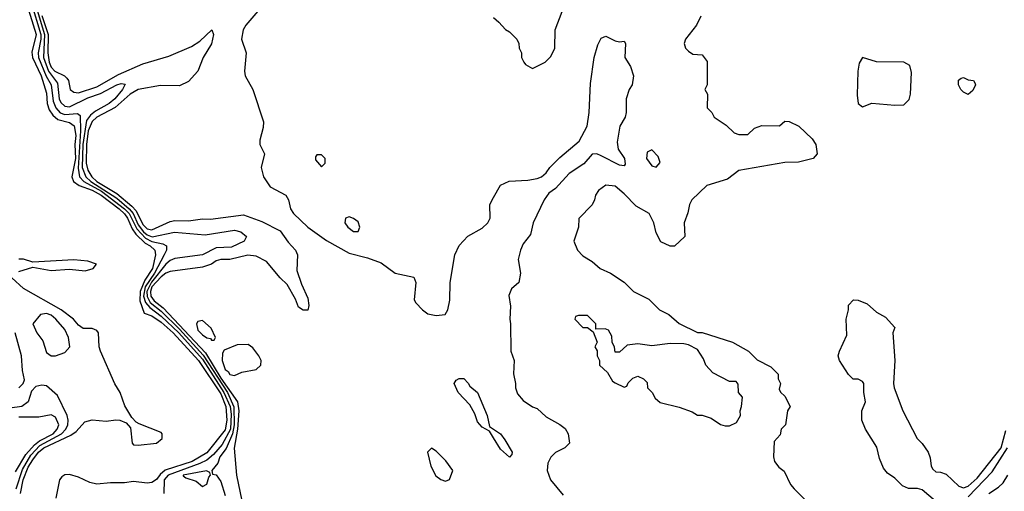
# Model space of a CAD drawing. Header units: inches. Extents: x 2380249 to 2585472, y 382747 to 546448.
# Tile 464 of 626: x 2517933 to 2522228, y 474780 to 476834. Entities that reach past the tile are written whole.
import ezdxf

# ---------------------------------------------------------------- set-up
doc = ezdxf.new("R2010")
doc.units = ezdxf.units.IN
doc.header["$MEASUREMENT"] = 0
doc.layers.add('C5417', color=7, linetype='Continuous')
doc.layers.add('C5427', color=7, linetype='Continuous')

msp = doc.modelspace()

# ---------------------------------------------------------------- linework, layer by layer
at = {"layer": 'C5417', "color": 4}
for points, elevation in [([(2517959.3, 476919.3), (2518005.2, 476770), (2517986.8, 476693.2), (2517989.2, 476670), (2518027.1, 476590), (2518050, 476514.8), (2518052.5, 476470), (2518061.6, 476441.6), (2518078.1, 476418.1), (2518100.1, 476400.1), (2518150, 476387.2), (2518171.4, 476371.4), (2518177.5, 476330), (2518174.1, 476290), (2518177, 476230), (2518161.2, 476150), (2518167.9, 476130), (2518192.3, 476112.3), (2518250, 476091.9), (2518288.3, 476070), (2518367.6, 476010), (2518390, 475989.3), (2518402.9, 475970), (2518423.7, 475923.7), (2518440.4, 475900.4), (2518481.1, 475861.1), (2518502, 475850), (2518522.8, 475830), (2518526.2, 475810), (2518513.1, 475750), (2518479.7, 475700.3), (2518458.1, 475650), (2518457.5, 475610), (2518475.8, 475555.8), (2518510, 475544), (2518550, 475517.1), (2518602.5, 475470), (2518713.4, 475350), (2518810, 475204.4), (2518832, 475150), (2518837.3, 475090), (2518830, 475047.1), (2518750, 474948.1), (2518686, 474910), (2518568.5, 474871.5), (2518546.4, 474853.6), (2518530, 474831.1), (2518510, 474817.6), (2518490, 474815.8), (2518430, 474822.6), (2518390, 474816.5), (2518330, 474817.2), (2518270, 474810.9), (2518238.5, 474818.5), (2518190, 474841.4), (2518150, 474853.1), (2518130, 474852), (2518116.8, 474843.2), (2518106.2, 474830), (2518091.3, 474750)], 4), ([(2517983.4, 476910), (2518025.2, 476770), (2518025.3, 476750), (2518013.3, 476690), (2518015.5, 476670), (2518048.9, 476588.9), (2518070.9, 476550), (2518079.4, 476479.4), (2518090.2, 476450), (2518109.2, 476429.2), (2518130, 476421.2), (2518185.3, 476425.3), (2518197.4, 476417.4), (2518199.2, 476350), (2518188.1, 476188.1), (2518194.6, 476150), (2518212.8, 476130), (2518290, 476087), (2518391.1, 476010), (2518410.5, 475990), (2518443.6, 475923.6), (2518482.6, 475882.6), (2518510, 475868.4), (2518558, 475858), (2518573.4, 475850), (2518574, 475830), (2518563.9, 475810), (2518521.4, 475730), (2518481, 475670), (2518473.7, 475630), (2518481.8, 475601.8), (2518500.3, 475580.3), (2518550, 475543.3), (2518626.8, 475470), (2518730, 475355.7), (2518824.4, 475210), (2518850.9, 475150), (2518855.3, 475115.3), (2518853, 475050), (2518816, 474984), (2518779.2, 474940.8), (2518750, 474915.8), (2518719.6, 474900.4), (2518580.2, 474850), (2518564.1, 474830), (2518561.6, 474770)], 8), ([(2518005.3, 476890), (2518041, 476770), (2518036.6, 476670), (2518058.6, 476610), (2518098, 476558), (2518105.4, 476490), (2518113, 476473), (2518130, 476457.4), (2518150, 476454.3), (2518230, 476494.5), (2518286.3, 476513.6), (2518357.2, 476550), (2518375.8, 476555.8), (2518393.2, 476553.2), (2518381.3, 476530), (2518348.5, 476490), (2518323.7, 476470), (2518264.4, 476435.6), (2518242.2, 476417.8), (2518225.2, 476394.8), (2518208.2, 476290), (2518205.7, 476190), (2518222, 476150), (2518243.5, 476130), (2518357.3, 476057.3), (2518410.9, 476010.9), (2518427.9, 475990), (2518450, 475940.1), (2518473.5, 475910), (2518490, 475896.9), (2518511.5, 475888.5), (2518608.9, 475908.9), (2518742.7, 475897.3), (2518870, 475918), (2518898, 475910), (2518922, 475890), (2518912, 475870), (2518856.7, 475843.3), (2518790, 475840.5), (2518730, 475809.6), (2518610, 475793.7), (2518590, 475785.3), (2518570, 475769.8), (2518508.3, 475691.7), (2518488, 475650), (2518488.6, 475628.6), (2518502.7, 475602.7), (2518550, 475564.8), (2518630, 475486.3), (2518733.4, 475373.4), (2518839.9, 475210), (2518867.9, 475147.9), (2518869.1, 475070), (2518861.9, 475030), (2518833.5, 474966.5), (2518806.4, 474930), (2518796.9, 474903.1), (2518772, 474870), (2518774, 474854), (2518790, 474852), (2518810, 474822), (2518830, 474762)], 12), ([(2518990, 476892), (2518919.1, 476810), (2518908.2, 476790), (2518900.5, 476750), (2518920.7, 476690), (2518913.4, 476610), (2518917.3, 476590), (2518950.7, 476530), (2518996, 476390), (2518995.3, 476364.7), (2518981, 476310), (2518981, 476290), (2519001, 476250), (2518986.8, 476190), (2518997.3, 476150), (2519026.1, 476106.1), (2519094, 476070), (2519105.5, 476050), (2519114.9, 476010), (2519128.2, 475990), (2519190, 475930.7), (2519272, 475872), (2519370, 475818), (2519450, 475797.3), (2519510, 475774.8), (2519570.4, 475730.4), (2519652.4, 475712.4), (2519660.5, 475690), (2519653.7, 475613.7), (2519661.6, 475601.6), (2519690.7, 475570), (2519713.7, 475553.7), (2519750, 475545.3), (2519788.7, 475550), (2519800.5, 475570), (2519810, 475612), (2519811.3, 475690), (2519831.6, 475810), (2519849.7, 475850.3), (2519888.1, 475891.9), (2519950, 475926), (2519974.5, 475950), (2519985.1, 475970), (2519983.7, 476030), (2520000, 476059.6)], 24), ([(2518030, 476853), (2518058.1, 476770), (2518055.5, 476690), (2518062, 476650), (2518070, 476627.2), (2518086.4, 476610), (2518128.2, 476590), (2518139.1, 476579.1), (2518145.7, 476570), (2518153.4, 476530), (2518170, 476518.4), (2518190, 476516.5), (2518270, 476541.8), (2518364.7, 476595.3), (2518470, 476642.3), (2518584.5, 476675.5), (2518682.6, 476717.4), (2518718.8, 476741.2), (2518772, 476790), (2518778.8, 476770), (2518770.3, 476729.8), (2518734, 476670), (2518710.7, 476610), (2518670, 476565.2), (2518630, 476546.6), (2518547.5, 476547.5), (2518450, 476529.8), (2518414.6, 476510), (2518350, 476451.6), (2518270, 476410.5), (2518248.9, 476391.1), (2518232.3, 476350), (2518224.1, 476290), (2518223.3, 476210), (2518230, 476179.6), (2518247.5, 476150), (2518270, 476130.1), (2518356.6, 476076.6), (2518422.4, 476022.4), (2518441.2, 476001.2), (2518470, 475942), (2518490, 475923.2), (2518510, 475918.5), (2518590, 475955.3), (2518610, 475960.3), (2518670, 475958.4), (2518730, 475967.3), (2518766, 475966), (2518910, 475984.2), (2518990, 475956), (2519070, 475915.3), (2519105, 475864.9), (2519136.4, 475830), (2519144.4, 475810), (2519141.7, 475741.7), (2519162, 475682), (2519190, 475622), (2519194, 475590), (2519190, 475568.7), (2519170, 475568.7), (2519150, 475582), (2519136.6, 475616.6), (2519100.5, 475680.5), (2519069.5, 475710), (2519010, 475780.9), (2518964.7, 475804.7), (2518928, 475808), (2518850, 475789.8), (2518810, 475789.7), (2518790, 475784), (2518770, 475769.8), (2518730, 475756.8), (2518590, 475737.7), (2518570, 475730.8), (2518550, 475713.8), (2518510.1, 475670), (2518503.2, 475650), (2518505.3, 475630), (2518519.8, 475610), (2518559.2, 475579.2), (2518743.1, 475383.1), (2518810, 475273.3), (2518883.2, 475170), (2518888.7, 475130), (2518883, 475050), (2518868.3, 474968.3), (2518878.3, 474850), (2518925.9, 474625.9)], 16), ([(2517930, 475737.1), (2517990, 475756.3), (2518070, 475742.3), (2518150, 475747.4), (2518219.5, 475740.5), (2518254, 475750), (2518269, 475770), (2518230, 475783), (2518170, 475787.8), (2517990, 475778.7), (2517950, 475790.9), (2517930, 475790.9)], 4), ([(2517937.1, 474770), (2517948.4, 474830), (2517970, 474884.7), (2517990, 474917.7), (2518015.8, 474950), (2518038.4, 474970), (2518156.1, 475023.9), (2518178.9, 475041.1), (2518217.6, 475082.4), (2518249.2, 475090.8), (2518310, 475085.8), (2518351.9, 475091.9), (2518370.3, 475090.3), (2518398.3, 475078.3), (2518416.4, 475056.4), (2518424, 474990), (2518430, 474982.8), (2518450, 474980.3), (2518530, 474990.3), (2518555.3, 475010), (2518554.7, 475030), (2518550, 475035.8), (2518454.3, 475074.3), (2518441.1, 475081.1), (2518421.7, 475101.7), (2518392.3, 475152.3), (2518370.9, 475210), (2518347.6, 475247.6), (2518285.1, 475390), (2518279.6, 475410), (2518276.9, 475470), (2518270, 475480.9), (2518250, 475489.4), (2518210, 475489.3), (2518190, 475503.7), (2518167.3, 475530), (2518113.6, 475570), (2517950, 475664), (2517899, 475710)], 4), ([(2517930, 475231.3), (2517948.7, 475250), (2517954, 475266), (2517945.8, 475305.8), (2517941.2, 475370), (2517914, 475470)], 8), ([(2520000, 475012.8), (2519982, 475042), (2519950, 475059), (2519930, 475082), (2519918, 475118), (2519897, 475157), (2519845.2, 475210), (2519828.7, 475250), (2519836.4, 475263.6), (2519850, 475272), (2519870, 475271.3), (2519890, 475251.3), (2519897.3, 475237.3), (2519930.6, 475210), (2519973, 475110), (2519982, 475062), (2520000, 475050.3)], 16), ([(2517918.4, 474790), (2517944.9, 474875.1), (2517982.4, 474937.6), (2518021.2, 474978.9), (2518116.2, 475030), (2518134.4, 475050), (2518143.5, 475070), (2518144.8, 475090), (2518140.3, 475110), (2518097.8, 475197.8), (2518050, 475239.5), (2518030, 475242.9), (2518003, 475237), (2517984.5, 475215.5), (2517970, 475169.4), (2517942.8, 475150), (2517890, 475142)], 8), ([(2517915.6, 474864.4), (2517959.6, 474940.4), (2517997.3, 474982.7), (2518020, 475000), (2518079.3, 475030), (2518097.2, 475050), (2518104, 475070), (2518090, 475102.7), (2518070, 475112.7), (2518016.7, 475103.3), (2517930, 475102.4)], 12)]:
    msp.add_lwpolyline(points, dxfattribs=dict(at, elevation=elevation))
for points, elevation in [([(2519250, 476246), (2519230, 476246), (2519223.6, 476236.4), (2519223.6, 476223.6), (2519250, 476194), (2519266, 476210), (2519266, 476230)], 28), ([(2519370, 475975.3), (2519354, 475970), (2519352, 475950), (2519364.7, 475930), (2519390, 475911.3), (2519410, 475912), (2519417.2, 475930), (2519410, 475954), (2519390, 475968.7)], 28), ([(2518050, 475555.1), (2518024.7, 475550), (2517990.8, 475510), (2518008, 475470), (2518034.9, 475434.9), (2518050, 475384), (2518070, 475370.5), (2518090, 475370.5), (2518130, 475384.9), (2518152, 475410), (2518146.3, 475450), (2518130, 475484.5), (2518091.5, 475530), (2518070, 475547.3)], 8), ([(2518730, 475524), (2518710, 475519), (2518704.9, 475510), (2518710, 475482), (2518730, 475461.6), (2518750, 475448.2), (2518764.9, 475444.9), (2518770, 475438), (2518782, 475438), (2518788, 475450), (2518768.7, 475490)], 24), ([(2518930, 475419.5), (2518881.6, 475418.4), (2518825.4, 475394.6), (2518818, 475382), (2518816.3, 475350), (2518830, 475310.8), (2518842.3, 475302.3), (2518850, 475288.7), (2518870, 475284.9), (2518901.5, 475298.5), (2518964, 475310), (2518984.5, 475330), (2518986.6, 475350), (2518977, 475370), (2518950, 475405.2)], 24), ([(2519730, 474968), (2519712, 474950), (2519726, 474890), (2519747.9, 474847.9), (2519770, 474831.3), (2519790, 474824.7), (2519808.4, 474831.6), (2519822, 474870), (2519792.1, 474912.1), (2519750, 474955.3)], 24), ([(2518748.4, 474868.4), (2518646.4, 474850), (2518646.6, 474846.6), (2518658, 474838), (2518703.4, 474823.4), (2518730, 474801), (2518748.9, 474811.1), (2518758, 474842), (2518766, 474850), (2518762, 474862)], 12)]:
    msp.add_lwpolyline(points, close=True, dxfattribs=dict(at, elevation=elevation))
at = {"layer": 'C5427', "color": 4}
for points, elevation in [([(2520000, 476843.3), (2520023.6, 476823.6), (2520051.6, 476791.6), (2520070, 476782), (2520102, 476750), (2520111.1, 476731.1), (2520112, 476710), (2520122, 476690), (2520122, 476670), (2520132, 476650), (2520139.6, 476639.6), (2520170, 476622), (2520226, 476650), (2520250, 476674), (2520268, 476710), (2520268.7, 476790), (2520299, 476870)], 28), ([(2520904.7, 476850), (2520884.7, 476810), (2520838, 476750), (2520831.3, 476730), (2520838, 476710), (2520850, 476698), (2520870, 476684.7), (2520910, 476682), (2520931.6, 476651.6), (2520932, 476550), (2520922, 476530), (2520934, 476510), (2520932, 476450), (2520952, 476430), (2520962, 476410), (2521015.3, 476375.3), (2521050, 476342), (2521070, 476334), (2521110, 476334), (2521138, 476362), (2521170, 476374), (2521247.3, 476372.7), (2521270, 476392), (2521290, 476391.3), (2521332, 476370), (2521390, 476314.8), (2521406, 476290), (2521412, 476250), (2521394, 476230), (2521330, 476213.2), (2521270, 476212), (2521070, 476177), (2521020.5, 476139.5), (2520930, 476112), (2520864.9, 476050), (2520854.8, 476030), (2520847.5, 475992.5), (2520831.3, 475950), (2520834, 475890), (2520790, 475848), (2520770, 475848), (2520730, 475866), (2520710, 475906), (2520699, 475950), (2520679, 475990), (2520622.3, 476022.3), (2520570, 476076), (2520530, 476109.2), (2520490, 476114), (2520458, 476090), (2520444.7, 476070), (2520441, 476050), (2520430, 476028), (2520372, 475968), (2520371, 475930), (2520351, 475870), (2520366, 475830), (2520390, 475806), (2520430, 475781), (2520464.7, 475750), (2520510.5, 475730.5), (2520570, 475691), (2520610, 475651), (2520676.8, 475616.8), (2520724.7, 475570), (2520764.7, 475550), (2520810, 475511), (2520890, 475472), (2520910, 475471.3), (2521042, 475430), (2521112, 475390), (2521150, 475352), (2521210, 475322), (2521242, 475290), (2521242, 475270), (2521251.3, 475250), (2521245.4, 475225.4), (2521251.6, 475211.6), (2521270, 475194), (2521294, 475150), (2521282, 475130), (2521274, 475070), (2521254, 475050), (2521250, 475026), (2521223.6, 474996.4), (2521221, 474930), (2521226, 474910), (2521245.2, 474885.2), (2521267.1, 474867.1), (2521296, 474810), (2521311, 474790), (2521370.7, 474730.7)], 28), ([(2520000, 476059.6), (2520030, 476114), (2520069, 476131), (2520150, 476134.9), (2520190, 476142), (2520209.6, 476150.4), (2520230, 476166.8), (2520245.1, 476190), (2520290, 476234), (2520374.2, 476305.8), (2520409.2, 476370), (2520417.2, 476430), (2520423.2, 476556.8), (2520439, 476670), (2520454.6, 476725.4), (2520470, 476754), (2520490, 476762), (2520530, 476742), (2520550, 476738), (2520570, 476741), (2520576.3, 476730), (2520573.4, 476670), (2520598, 476630), (2520611.3, 476590), (2520604.7, 476550), (2520591.3, 476530), (2520578, 476490), (2520578.8, 476430), (2520574.8, 476410), (2520551.3, 476370), (2520539.8, 476300.2), (2520544, 476270), (2520570.7, 476230), (2520574.4, 476205.6), (2520570, 476198), (2520550, 476201.2), (2520470, 476242), (2520450, 476249.4), (2520430, 476249.2), (2520394, 476206), (2520330, 476164.5), (2520270, 476099.5), (2520241.2, 476078.8), (2520220.4, 476050), (2520172.7, 475950), (2520160.7, 475899.3), (2520130, 475858), (2520117.3, 475830), (2520108.2, 475790), (2520117.3, 475730), (2520110.7, 475690), (2520078, 475662), (2520067.5, 475632.5), (2520073.7, 475586.3), (2520071, 475530), (2520074.8, 475510), (2520076, 475390), (2520090.8, 475350), (2520087.9, 475292.1), (2520096.3, 475250), (2520095.5, 475230), (2520104.8, 475204.8), (2520130, 475175.5), (2520170, 475147.3), (2520190, 475141), (2520230, 475104.7), (2520290, 475071), (2520313.2, 475053.2), (2520326, 475030), (2520331, 474989), (2520310.9, 474969.1), (2520270, 474949), (2520250, 474929), (2520237.6, 474902.4), (2520234, 474870), (2520248.8, 474830), (2520303.1, 474763.1)], 24), ([(2521975.6, 474695.6), (2521870, 474785.6), (2521850, 474792.4), (2521810, 474792), (2521783.6, 474803.6), (2521750, 474837.2), (2521718.6, 474858.6), (2521700.9, 474880.9), (2521683.2, 474923.2), (2521671.7, 474971.7), (2521622, 475050), (2521606, 475090), (2521606, 475130), (2521622, 475170), (2521615.3, 475210), (2521615.3, 475250), (2521610, 475258), (2521590, 475268), (2521568.9, 475268.9), (2521549.1, 475289.1), (2521508.7, 475350), (2521504, 475370), (2521508.7, 475390), (2521540.4, 475459.6), (2521538, 475530), (2521548.7, 475570), (2521548.9, 475591.1), (2521570, 475614), (2521590, 475612), (2521630, 475596), (2521670, 475561), (2521710, 475538), (2521750, 475494), (2521742, 475470), (2521750.7, 475350), (2521744.9, 475250), (2521748, 475230), (2521785.3, 475130), (2521848.5, 475010), (2521870, 474987.7), (2521895.5, 474950), (2521905.1, 474925.1), (2521908.7, 474890), (2521916.5, 474876.5), (2521930, 474865.3), (2521950, 474863.7), (2521974, 474854), (2522030, 474803), (2522050, 474794.9), (2522070, 474802), (2522110, 474837), (2522214.6, 474970), (2522235.3, 475044.7)], 28), ([(2520000, 475050.3), (2520030, 475030.8), (2520050, 475004.7), (2520081, 474950), (2520079.8, 474940.2), (2520070, 474929), (2520030, 474964), (2520000, 475012.8)], 16), ([(2522070, 474755.2), (2522174.7, 474865.3), (2522241.6, 474970)], 24), ([(2522160.7, 474770), (2522202.7, 474797.3), (2522223.5, 474816.5), (2522244, 474850)], 16)]:
    msp.add_lwpolyline(points, dxfattribs=dict(at, elevation=elevation))
for points, elevation in [([(2521610, 476669.2), (2521595.6, 476644.4), (2521589.2, 476610.8), (2521586, 476506), (2521590.7, 476470), (2521610, 476455.5), (2521650, 476470.4), (2521750, 476461.7), (2521790, 476464.2), (2521812.9, 476487.1), (2521818.3, 476510), (2521823.8, 476603.8), (2521815.2, 476635.2), (2521790, 476649.7), (2521671.2, 476651.2)], 32), ([(2522070, 476508), (2522050, 476518), (2522038, 476530), (2522028, 476550), (2522028.4, 476571.6), (2522040.4, 476579.6), (2522050, 476582), (2522070, 476572), (2522094, 476570), (2522099.6, 476559.6), (2522102, 476550), (2522090, 476526)], 28), ([(2520690, 476268), (2520670, 476258), (2520667.3, 476230), (2520690, 476198), (2520710, 476192), (2520727.3, 476212.7), (2520718, 476238)], 28), ([(2520410, 475546), (2520370, 475546), (2520358, 475542), (2520354, 475530), (2520390, 475494), (2520410, 475494), (2520434, 475474), (2520452, 475430), (2520442, 475410), (2520451.6, 475391.6), (2520452, 475370), (2520462, 475350), (2520462, 475330), (2520496.9, 475296.9), (2520519.6, 475259.6), (2520530, 475252), (2520570, 475234), (2520582, 475238), (2520587.3, 475252.7), (2520607.3, 475272.7), (2520630, 475282), (2520654, 475270), (2520670, 475254), (2520672, 475230), (2520692, 475210), (2520705.4, 475185.4), (2520726.4, 475166.4), (2520810, 475146), (2520866, 475126), (2520890, 475112), (2520910, 475112), (2520950, 475098), (2520990, 475071.3), (2521010, 475064.7), (2521030, 475064.7), (2521060.4, 475079.6), (2521078, 475110), (2521075.3, 475130), (2521082, 475150), (2521086, 475190), (2521068, 475210), (2521067.3, 475247.3), (2521058, 475258), (2521030, 475258), (2520956.4, 475296.4), (2520926, 475330), (2520916.4, 475356.4), (2520890, 475398), (2520850, 475418), (2520830, 475422), (2520770, 475424), (2520690, 475414), (2520630, 475422), (2520583.6, 475416.4), (2520550, 475386), (2520530, 475386), (2520527.3, 475407.3), (2520518, 475430), (2520516.4, 475456.4), (2520502, 475482), (2520487.3, 475487.3), (2520446, 475486), (2520446, 475510)], 28)]:
    msp.add_lwpolyline(points, close=True, dxfattribs=dict(at, elevation=elevation))

doc.saveas('drawing.dxf')
